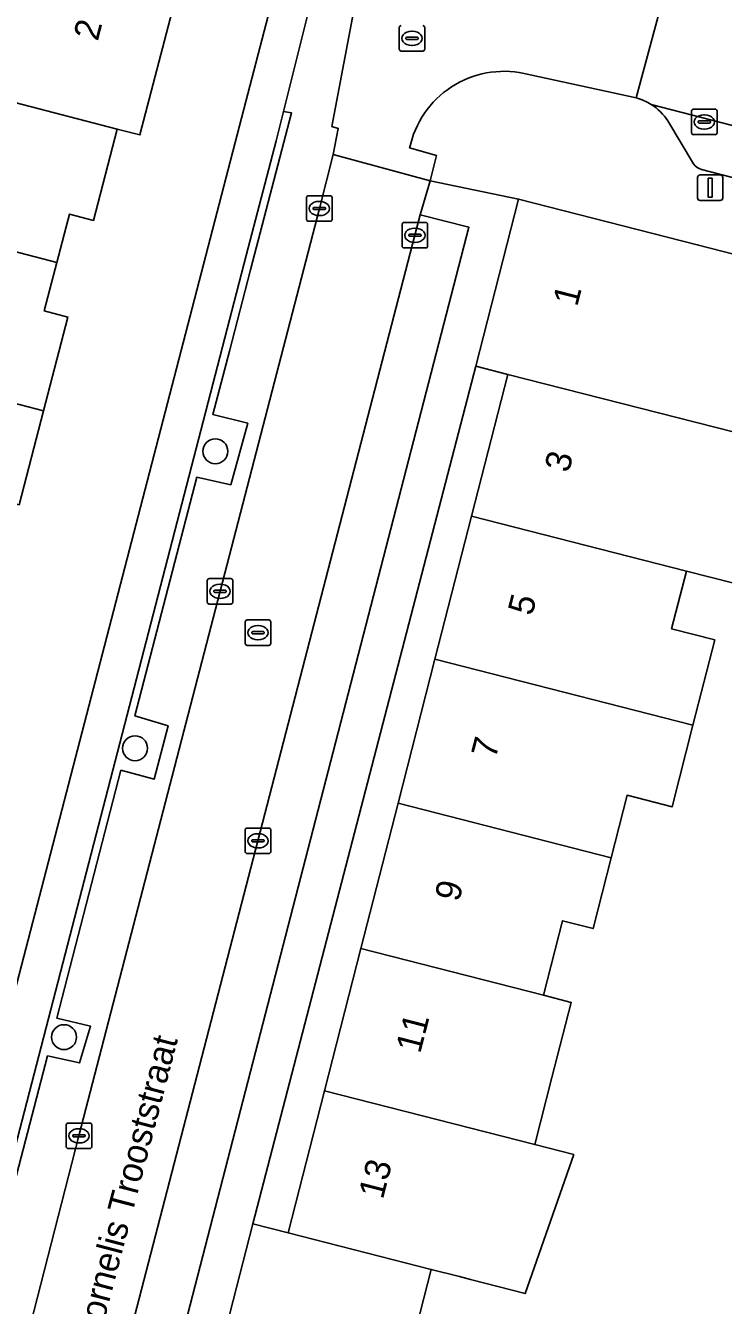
# Model space of a CAD drawing. Extents: x 163683 to 164494, y 382709 to 383872.
# Drawn here: x 164040.9 to 164068.3, y 383185.1 to 383235.3 of the extents above; entities that cross this region are included whole.
import ezdxf

# ---------------------------------------------------------------- set-up
doc = ezdxf.new("R2010")
doc.units = 0
for name, color, linetype in [('IMGEO_Boom', 7, 'Continuous'), ('IMGEO_Erf', 7, 'Continuous'), ('IMGEO_Groenvoorziening', 7, 'Continuous'), ('IMGEO_Kolk', 7, 'Continuous'), ('IMGEO_Lichtmast', 7, 'Continuous'), ('IMGEO_Openbare_ruimte_label', 7, 'Continuous'), ('IMGEO_Pand', 7, 'Continuous'), ('IMGEO_Pand_nummerreeks', 7, 'Continuous'), ('IMGEO_Parkeervlak_halfverhard', 7, 'Continuous'), ('IMGEO_Parkeervlak_open', 7, 'Continuous'), ('IMGEO_Rijbaan_lokaal_open', 7, 'Continuous'), ('IMGEO_Rioolput', 7, 'Continuous'), ('IMGEO_Voetpad_open', 7, 'Continuous')]:
    doc.layers.add(name, color=color, linetype=linetype)

msp = doc.modelspace()

# ---------------------------------------------------------------- linework, layer by layer
at = {"layer": 'IMGEO_Boom'}
for centre in [(164048.366, 383218.591), (164045.218, 383206.942), (164042.429, 383195.608)]:
    msp.add_circle(centre, 0.489, dxfattribs=at)
at = {"layer": 'IMGEO_Erf'}
for points in [[(164049.31, 383231.356), (164050.683, 383236.637), (164047.114, 383237.566), (164045.405, 383230.999), (164044.515, 383231.23), (164043.583, 383227.648), (164042.639, 383227.894), (164042.145, 383225.998), (164041.651, 383224.099), (164042.58, 383223.857), (164041.621, 383220.172), (164040.663, 383216.49)], [(164033.418, 383170.22), (164049.31, 383231.356)], [(164068.659, 383213.426), (164066.848, 383213.889), (164066.268, 383211.623), (164067.963, 383211.189), (164067.107, 383207.849), (164066.287, 383204.642), (164064.522, 383205.094), (164063.895, 383202.645), (164063.185, 383199.87), (164061.989, 383200.176), (164061.24, 383197.249), (164062.324, 383196.971), (164061.571, 383194.028), (164060.897, 383191.395), (164062.431, 383191.003), (164060.523, 383185.552), (164058.38, 383186.1), (164057.943, 383186.216), (164056.836, 383186.499), (164056.403, 383184.806)]]:
    msp.add_lwpolyline(points, dxfattribs=at)
msp.add_lwpolyline([(164058.584, 383221.924), (164049.831, 383188.29), (164051.225, 383187.934), (164052.651, 383193.505), (164054.078, 383199.082), (164055.537, 383204.784), (164056.985, 383210.439), (164058.42, 383216.046), (164059.842, 383221.603)], close=True, dxfattribs=at)
at = {"layer": 'IMGEO_Groenvoorziening'}
msp.add_lwpolyline([(164039.255, 383185.208), (164041.785, 383194.874), (164043.039, 383194.596), (164043.469, 383196.035), (164042.145, 383196.353), (164044.66, 383206.077), (164045.971, 383205.728), (164046.513, 383207.826), (164045.211, 383208.216), (164047.642, 383217.571), (164048.968, 383217.277), (164049.639, 383219.692), (164048.267, 383220.038), (164048.921, 383222.521), (164049.742, 383225.712), (164051.36, 383231.86), (164051.04, 383231.921), (164050.753, 383230.771), (164049.582, 383226.272), (164036.847, 383177.21)], dxfattribs=at)
at = {"layer": 'IMGEO_Kolk'}
for p, q in [((164067.05, 383231.084), (164067.05, 383231.936)), ((164067.125, 383232.01), (164067.977, 383232.01)), ((164068.051, 383231.936), (164068.051, 383231.084)), ((164067.309, 383231.504), (164067.309, 383231.516)), ((164067.747, 383231.467), (164067.349, 383231.467)), ((164067.352, 383231.553), (164067.75, 383231.553)), ((164067.538, 383231.79), (164067.563, 383231.79)), ((164067.793, 383231.516), (164067.793, 383231.504)), ((164067.977, 383231.01), (164067.125, 383231.01)), ((164067.561, 383231.23), (164067.536, 383231.23)), ((164051.946, 383227.688), (164051.946, 383228.54)), ((164052.021, 383228.614), (164052.873, 383228.614)), ((164052.434, 383228.394), (164052.459, 383228.394)), ((164052.947, 383228.54), (164052.947, 383227.688)), ((164052.205, 383228.108), (164052.205, 383228.12)), ((164052.643, 383228.071), (164052.245, 383228.071)), ((164052.248, 383228.157), (164052.646, 383228.157)), ((164052.689, 383228.12), (164052.689, 383228.108)), ((164052.873, 383227.614), (164052.021, 383227.614)), ((164052.457, 383227.834), (164052.432, 383227.834)), ((164055.696, 383226.639), (164055.696, 383227.491)), ((164055.771, 383227.565), (164056.623, 383227.565)), ((164056.697, 383227.491), (164056.697, 383226.639)), ((164055.955, 383227.059), (164055.955, 383227.071)), ((164056.393, 383227.022), (164055.995, 383227.022)), ((164055.998, 383227.108), (164056.396, 383227.108)), ((164056.184, 383227.345), (164056.209, 383227.345)), ((164056.439, 383227.071), (164056.439, 383227.059)), ((164056.623, 383226.565), (164055.771, 383226.565)), ((164056.207, 383226.785), (164056.182, 383226.785)), ((164048.051, 383212.672), (164048.051, 383213.524)), ((164048.126, 383213.598), (164048.978, 383213.598)), ((164048.539, 383213.378), (164048.564, 383213.378)), ((164049.052, 383213.524), (164049.052, 383212.672)), ((164048.31, 383213.092), (164048.31, 383213.104)), ((164048.748, 383213.055), (164048.35, 383213.055)), ((164048.353, 383213.141), (164048.751, 383213.141)), ((164048.562, 383212.818), (164048.537, 383212.818)), ((164048.794, 383213.104), (164048.794, 383213.092)), ((164048.978, 383212.598), (164048.126, 383212.598)), ((164049.614, 383203.81), (164050.466, 383203.81)), ((164049.539, 383202.884), (164049.539, 383203.736)), ((164049.798, 383203.304), (164049.798, 383203.316)), ((164049.841, 383203.353), (164050.239, 383203.353)), ((164050.027, 383203.59), (164050.052, 383203.59)), ((164050.282, 383203.316), (164050.282, 383203.304)), ((164050.54, 383203.736), (164050.54, 383202.884)), ((164050.466, 383202.81), (164049.614, 383202.81)), ((164050.236, 383203.267), (164049.838, 383203.267)), ((164050.05, 383203.03), (164050.025, 383203.03)), ((164042.59, 383192.238), (164043.442, 383192.238)), ((164042.515, 383191.312), (164042.515, 383192.164)), ((164042.774, 383191.732), (164042.774, 383191.744)), ((164042.817, 383191.781), (164043.215, 383191.781)), ((164043.003, 383192.018), (164043.028, 383192.018)), ((164043.258, 383191.744), (164043.258, 383191.732)), ((164043.516, 383192.164), (164043.516, 383191.312)), ((164043.442, 383191.238), (164042.59, 383191.238)), ((164043.212, 383191.695), (164042.814, 383191.695)), ((164043.026, 383191.458), (164043.001, 383191.458))]:
    msp.add_line(p, q, dxfattribs=at)
for points in [[(164067.05, 383231.084), (164067.05, 383231.936)], [(164067.125, 383232.01), (164067.977, 383232.01)], [(164068.051, 383231.936), (164068.051, 383231.084)], [(164067.977, 383231.01), (164067.125, 383231.01)], [(164051.946, 383227.688), (164051.946, 383228.54)], [(164052.021, 383228.614), (164052.873, 383228.614)], [(164052.947, 383228.54), (164052.947, 383227.688)], [(164052.873, 383227.614), (164052.021, 383227.614)], [(164055.696, 383226.639), (164055.696, 383227.491)], [(164055.771, 383227.565), (164056.623, 383227.565)], [(164056.697, 383227.491), (164056.697, 383226.639)], [(164056.623, 383226.565), (164055.771, 383226.565)], [(164048.051, 383212.672), (164048.051, 383213.524)], [(164048.126, 383213.598), (164048.978, 383213.598)], [(164049.052, 383213.524), (164049.052, 383212.672)], [(164048.978, 383212.598), (164048.126, 383212.598)], [(164049.614, 383203.81), (164050.466, 383203.81)], [(164049.539, 383202.884), (164049.539, 383203.736)], [(164050.54, 383203.736), (164050.54, 383202.884)], [(164050.466, 383202.81), (164049.614, 383202.81)], [(164042.59, 383192.238), (164043.442, 383192.238)], [(164042.515, 383191.312), (164042.515, 383192.164)], [(164043.516, 383192.164), (164043.516, 383191.312)], [(164043.442, 383191.238), (164042.59, 383191.238)]]:
    msp.add_lwpolyline(points, dxfattribs=at)
for centre, radius, start, end in [((164067.127, 383231.934), 0.0765, 91.552, 178.448), ((164067.127, 383231.934), 0.0765, 91.552, 178.448), ((164067.975, 383231.934), 0.0765, 1.552, 88.448), ((164067.975, 383231.934), 0.0765, 1.552, 88.448), ((164067.349, 383231.513), 0.0403, 85.8775, 175.7526), ((164067.346, 383231.503), 0.0366, 178.938, 274.7102), ((164067.75, 383231.51), 0.043, 264.8664, 352.4533), ((164067.754, 383231.515), 0.0386, 1.7309, 96.639), ((164067.127, 383231.086), 0.0765, 181.552, 268.448), ((164067.127, 383231.086), 0.0765, 181.552, 268.448), ((164067.975, 383231.086), 0.0765, 271.552, 358.448), ((164067.975, 383231.086), 0.0765, 271.552, 358.448), ((164052.023, 383228.538), 0.0765, 91.552, 178.448), ((164052.023, 383228.538), 0.0765, 91.552, 178.448), ((164052.871, 383228.538), 0.0765, 1.552, 88.448), ((164052.871, 383228.538), 0.0765, 1.552, 88.448), ((164052.245, 383228.117), 0.0403, 85.8775, 175.7526), ((164052.242, 383228.107), 0.0366, 178.938, 274.7102), ((164052.646, 383228.114), 0.043, 264.8664, 352.4533), ((164052.65, 383228.119), 0.0386, 1.7309, 96.639), ((164052.023, 383227.69), 0.0765, 181.552, 268.448), ((164052.023, 383227.69), 0.0765, 181.552, 268.448), ((164052.871, 383227.69), 0.0765, 271.552, 358.448), ((164052.871, 383227.69), 0.0765, 271.552, 358.448), ((164055.773, 383227.489), 0.0765, 91.552, 178.448), ((164055.773, 383227.489), 0.0765, 91.552, 178.448), ((164056.621, 383227.489), 0.0765, 1.552, 88.448), ((164056.621, 383227.489), 0.0765, 1.552, 88.448), ((164055.995, 383227.068), 0.0403, 85.8775, 175.7526), ((164055.992, 383227.058), 0.0366, 178.938, 274.7102), ((164056.396, 383227.065), 0.043, 264.8664, 352.4533), ((164056.4, 383227.07), 0.0386, 1.7309, 96.639), ((164055.773, 383226.641), 0.0765, 181.552, 268.448), ((164055.773, 383226.641), 0.0765, 181.552, 268.448), ((164056.621, 383226.641), 0.0765, 271.552, 358.448), ((164056.621, 383226.641), 0.0765, 271.552, 358.448), ((164048.128, 383213.522), 0.0765, 91.552, 178.448), ((164048.128, 383213.522), 0.0765, 91.552, 178.448), ((164048.976, 383213.522), 0.0765, 1.552, 88.448), ((164048.976, 383213.522), 0.0765, 1.552, 88.448), ((164048.35, 383213.101), 0.0403, 85.8775, 175.7526), ((164048.347, 383213.091), 0.0366, 178.938, 274.7102), ((164048.751, 383213.098), 0.043, 264.8664, 352.4533), ((164048.755, 383213.103), 0.0386, 1.7309, 96.639), ((164048.128, 383212.674), 0.0765, 181.552, 268.448), ((164048.128, 383212.674), 0.0765, 181.552, 268.448), ((164048.976, 383212.674), 0.0765, 271.552, 358.448), ((164048.976, 383212.674), 0.0765, 271.552, 358.448), ((164049.616, 383203.734), 0.0765, 91.552, 178.448), ((164049.616, 383203.734), 0.0765, 91.552, 178.448), ((164050.464, 383203.734), 0.0765, 1.552, 88.448), ((164050.464, 383203.734), 0.0765, 1.552, 88.448), ((164049.838, 383203.313), 0.0403, 85.8775, 175.7526), ((164049.835, 383203.303), 0.0366, 178.938, 274.7102), ((164050.239, 383203.31), 0.043, 264.8664, 352.4533), ((164050.243, 383203.315), 0.0386, 1.7309, 96.639), ((164049.616, 383202.886), 0.0765, 181.552, 268.448), ((164049.616, 383202.886), 0.0765, 181.552, 268.448), ((164050.464, 383202.886), 0.0765, 271.552, 358.448), ((164050.464, 383202.886), 0.0765, 271.552, 358.448), ((164042.592, 383192.162), 0.0765, 91.552, 178.448), ((164042.592, 383192.162), 0.0765, 91.552, 178.448), ((164043.44, 383192.162), 0.0765, 1.552, 88.448), ((164043.44, 383192.162), 0.0765, 1.552, 88.448), ((164042.814, 383191.741), 0.0403, 85.8775, 175.7526), ((164042.811, 383191.731), 0.0366, 178.938, 274.7102), ((164043.215, 383191.738), 0.043, 264.8664, 352.4533), ((164043.219, 383191.743), 0.0386, 1.7309, 96.639), ((164042.592, 383191.314), 0.0765, 181.552, 268.448), ((164042.592, 383191.314), 0.0765, 181.552, 268.448), ((164043.44, 383191.314), 0.0765, 271.552, 358.448), ((164043.44, 383191.314), 0.0765, 271.552, 358.448)]:
    msp.add_arc(centre, radius, start, end, dxfattribs=at)
for centre, major_axis, ratio, start_param, end_param in [((164067.537, 383231.51), (-0.387, 0.002), 0.722429, 4.712389, 7.853982), ((164067.562, 383231.51), (-0.39, 0.002), 0.717154, 1.570796, 4.712389), ((164052.433, 383228.114), (-0.387, 0.002), 0.722429, 4.712389, 7.853982), ((164052.458, 383228.114), (-0.39, 0.002), 0.717154, 1.570796, 4.712389), ((164056.183, 383227.065), (-0.387, 0.002), 0.722429, 4.712389, 7.853982), ((164056.208, 383227.065), (-0.39, 0.002), 0.717154, 1.570796, 4.712389), ((164048.538, 383213.098), (-0.387, 0.002), 0.722429, 4.712389, 7.853982), ((164048.563, 383213.098), (-0.39, 0.002), 0.717154, 1.570796, 4.712389), ((164050.026, 383203.31), (-0.387, 0.002), 0.722429, 4.712389, 7.853982), ((164050.051, 383203.31), (-0.39, 0.002), 0.717154, 1.570796, 4.712389), ((164043.002, 383191.738), (-0.387, 0.002), 0.722429, 4.712389, 7.853982), ((164043.027, 383191.738), (-0.39, 0.002), 0.717154, 1.570796, 4.712389)]:
    msp.add_ellipse(centre, major_axis=major_axis, ratio=ratio, start_param=start_param, end_param=end_param, dxfattribs=at)
at = {"layer": 'IMGEO_Lichtmast'}
for p, q in [((164067.386, 383229.428), (164068.176, 383229.428)), ((164068.176, 383229.428), (164067.386, 383229.428)), ((164067.286, 383228.528), (164067.286, 383229.328)), ((164067.286, 383229.328), (164067.286, 383228.528)), ((164068.276, 383229.328), (164068.276, 383228.528)), ((164068.276, 383228.528), (164068.276, 383229.328)), ((164068.176, 383228.428), (164067.386, 383228.428)), ((164067.386, 383228.428), (164068.176, 383228.428))]:
    msp.add_line(p, q, dxfattribs=at)
msp.add_lwpolyline([(164067.706, 383229.303), (164067.856, 383229.303), (164067.856, 383228.553), (164067.706, 383228.553), (164067.706, 383229.303)], dxfattribs=at)
for centre, start, end in [((164067.386, 383229.328), 90, 180), ((164067.386, 383229.328), 90, 180), ((164068.176, 383229.328), 0, 90), ((164068.176, 383229.328), 360, 90), ((164067.386, 383228.528), 180, 270), ((164067.386, 383228.528), 180, 270), ((164068.176, 383228.528), 270, 0), ((164068.176, 383228.528), 270, 0)]:
    msp.add_arc(centre, 0.1, start, end, dxfattribs=at)
at = {"layer": 'IMGEO_Pand'}
for points in [[(164047.114, 383237.566), (164042.276, 383238.825), (164037.834, 383239.982), (164037.785, 383239.793), (164036.123, 383233.411), (164044.515, 383231.23), (164045.405, 383230.999)], [(164044.515, 383231.23), (164036.123, 383233.411), (164035.417, 383230.701), (164033.278, 383231.258), (164032.56, 383228.499), (164032.872, 383228.418), (164042.145, 383225.998), (164042.639, 383227.894), (164043.583, 383227.648)], [(164042.145, 383225.998), (164032.872, 383228.418), (164031.418, 383222.826), (164033.183, 383222.367), (164041.621, 383220.172), (164042.58, 383223.857), (164041.651, 383224.099)], [(164071.147, 383225.694), (164067.274, 383226.692), (164060.263, 383228.486), (164058.584, 383221.924), (164059.842, 383221.603), (164069.462, 383219.151), (164070.18, 383221.94)], [(164041.621, 383220.172), (164033.183, 383222.367), (164031.418, 383222.826), (164029.918, 383217.054), (164030.409, 383216.927), (164030.647, 383216.865), (164030.687, 383217.02), (164039.233, 383214.788), (164039.738, 383216.73), (164040.663, 383216.49)], [(164070.083, 383218.993), (164069.462, 383219.151), (164059.842, 383221.603), (164058.42, 383216.046), (164066.848, 383213.889), (164068.659, 383213.426), (164069.543, 383216.885)], [(164066.848, 383213.889), (164058.42, 383216.046), (164056.985, 383210.439), (164067.107, 383207.849), (164067.963, 383211.189), (164066.268, 383211.623)], [(164063.895, 383202.645), (164064.522, 383205.094), (164066.287, 383204.642), (164067.107, 383207.849), (164056.985, 383210.439), (164055.537, 383204.784)], [(164054.078, 383199.082), (164061.24, 383197.249), (164061.989, 383200.176), (164063.185, 383199.87), (164063.895, 383202.645), (164055.537, 383204.784)], [(164061.24, 383197.249), (164054.078, 383199.082), (164052.651, 383193.505), (164060.897, 383191.395), (164061.571, 383194.028), (164062.324, 383196.971)], [(164060.897, 383191.395), (164052.651, 383193.505), (164051.225, 383187.934), (164056.836, 383186.499), (164057.943, 383186.216), (164058.38, 383186.1), (164060.523, 383185.552), (164062.431, 383191.003)], [(164056.836, 383186.499), (164051.225, 383187.934), (164049.831, 383188.29), (164048.158, 383181.754), (164055.163, 383179.962), (164056.403, 383184.806)]]:
    msp.add_lwpolyline(points, close=True, dxfattribs=at)
at = {"layer": 'IMGEO_Parkeervlak_halfverhard'}
for points in [[(164052.493, 383237.743), (164051.04, 383231.921), (164051.36, 383231.86), (164049.742, 383225.712), (164048.921, 383222.521), (164048.267, 383220.038), (164049.639, 383219.692), (164048.968, 383217.277), (164047.642, 383217.571), (164045.211, 383208.216), (164046.513, 383207.826), (164045.971, 383205.728), (164044.66, 383206.077), (164042.145, 383196.353), (164043.469, 383196.035), (164043.039, 383194.596), (164041.785, 383194.874), (164039.255, 383185.208)], [(164039.755, 383179.084), (164043.016, 383191.738), (164048.552, 383213.098), (164052.447, 383228.114), (164052.985, 383230.229), (164053.189, 383231.254), (164052.934, 383231.336), (164054.08, 383237.341)]]:
    msp.add_lwpolyline(points, dxfattribs=at)
at = {"layer": 'IMGEO_Parkeervlak_open'}
msp.add_lwpolyline([(164056.397, 383227.867), (164056.197, 383227.065), (164050.04, 383203.31), (164044.371, 383181.473), (164046.293, 383180.913), (164058.315, 383227.381)], close=True, dxfattribs=at)
at = {"layer": 'IMGEO_Rijbaan_lokaal_open'}
for points in [[(164060.505, 383244.894), (164060.726, 383245.862), (164056.84, 383246.936), (164056.819, 383246.942), (164054.918, 383247.459), (164053.771, 383242.863), (164055.349, 383242.42), (164054.08, 383237.341), (164052.934, 383231.336), (164053.189, 383231.254), (164052.985, 383230.229), (164056.79, 383229.198), (164057.048, 383230.191), (164055.991, 383230.487)], [(164060.479, 383233.413), (164064.885, 383232.449), (164065.911, 383236.287), (164064.95, 383236.545)], [(164065.911, 383236.287), (164064.885, 383232.449)], [(164191.674, 383199.573), (164137.37, 383213.628), (164065.47, 383232.191)], [(164065.47, 383232.191), (164137.37, 383213.628), (164191.674, 383199.573)], [(164066.124, 383231.547), (164067.129, 383229.865)], [(164056.397, 383227.867), (164056.79, 383229.198), (164052.985, 383230.229), (164052.447, 383228.114), (164048.552, 383213.098), (164043.016, 383191.738), (164039.755, 383179.084), (164039.458, 383178.102), (164039.101, 383176.635), (164041.756, 383175.957), (164041.339, 383174.306)], [(164067.443, 383229.643), (164078.076, 383226.898), (164083.857, 383225.406), (164123.682, 383215.09), (164133.127, 383212.643), (164172.83, 383202.406), (164178.631, 383200.91), (164182.52, 383199.875), (164183.453, 383199.638), (164188.301, 383198.414)], [(164041.963, 383171.091), (164043.656, 383177.853), (164043.433, 383177.96), (164043.507, 383178.253), (164044.371, 383181.473), (164050.04, 383203.31), (164056.197, 383227.065), (164056.397, 383227.867)]]:
    msp.add_lwpolyline(points, dxfattribs=at)
for centre, radius, start, end in [((164059.693, 383229.713), 3.782, 78.0123, 168.1932), ((164064.288, 383230.302), 2.229, 57.954, 74.4486), ((164064.282, 383230.331), 2.207, 33.4415, 57.4413), ((164067.589, 383230.183), 0.56, 214.6405, 254.8384)]:
    msp.add_arc(centre, radius, start, end, dxfattribs=at)
at = {"layer": 'IMGEO_Rioolput'}
for p, q in [((164055.584, 383234.362), (164055.584, 383235.214)), ((164056.072, 383235.068), (164056.097, 383235.068)), ((164056.585, 383235.214), (164056.585, 383234.362)), ((164055.843, 383234.782), (164055.843, 383234.794)), ((164056.281, 383234.745), (164055.883, 383234.745)), ((164055.886, 383234.831), (164056.284, 383234.831)), ((164056.095, 383234.508), (164056.07, 383234.508)), ((164056.327, 383234.794), (164056.327, 383234.782)), ((164056.511, 383234.288), (164055.659, 383234.288)), ((164049.54, 383211.047), (164049.54, 383211.899)), ((164049.615, 383211.973), (164050.467, 383211.973)), ((164050.541, 383211.899), (164050.541, 383211.047)), ((164049.799, 383211.467), (164049.799, 383211.479)), ((164050.237, 383211.43), (164049.839, 383211.43)), ((164049.842, 383211.516), (164050.24, 383211.516)), ((164050.028, 383211.753), (164050.053, 383211.753)), ((164050.283, 383211.479), (164050.283, 383211.467)), ((164050.467, 383210.973), (164049.615, 383210.973)), ((164050.051, 383211.193), (164050.026, 383211.193))]:
    msp.add_line(p, q, dxfattribs=at)
for points in [[(164055.584, 383234.362), (164055.584, 383235.214)], [(164056.585, 383235.214), (164056.585, 383234.362)], [(164056.511, 383234.288), (164055.659, 383234.288)], [(164049.54, 383211.047), (164049.54, 383211.899)], [(164049.615, 383211.973), (164050.467, 383211.973)], [(164050.541, 383211.899), (164050.541, 383211.047)], [(164050.467, 383210.973), (164049.615, 383210.973)]]:
    msp.add_lwpolyline(points, dxfattribs=at)
for centre, radius, start, end in [((164055.661, 383235.212), 0.0765, 91.552, 178.448), ((164055.661, 383235.212), 0.0765, 91.552, 178.448), ((164056.509, 383235.212), 0.0765, 1.552, 88.448), ((164056.509, 383235.212), 0.0765, 1.552, 88.448), ((164055.883, 383234.791), 0.0403, 85.8775, 175.7526), ((164055.88, 383234.781), 0.0366, 178.938, 274.7102), ((164056.284, 383234.788), 0.043, 264.8664, 352.4533), ((164056.288, 383234.793), 0.0386, 1.7309, 96.639), ((164055.661, 383234.364), 0.0765, 181.552, 268.448), ((164055.661, 383234.364), 0.0765, 181.552, 268.448), ((164056.509, 383234.364), 0.0765, 271.552, 358.448), ((164056.509, 383234.364), 0.0765, 271.552, 358.448), ((164049.617, 383211.897), 0.0765, 91.552, 178.448), ((164049.617, 383211.897), 0.0765, 91.552, 178.448), ((164050.465, 383211.897), 0.0765, 1.552, 88.448), ((164050.465, 383211.897), 0.0765, 1.552, 88.448), ((164049.839, 383211.476), 0.0403, 85.8775, 175.7526), ((164049.836, 383211.466), 0.0366, 178.938, 274.7102), ((164050.24, 383211.473), 0.043, 264.8664, 352.4533), ((164050.244, 383211.478), 0.0386, 1.7309, 96.639), ((164049.617, 383211.049), 0.0765, 181.552, 268.448), ((164049.617, 383211.049), 0.0765, 181.552, 268.448), ((164050.465, 383211.049), 0.0765, 271.552, 358.448), ((164050.465, 383211.049), 0.0765, 271.552, 358.448)]:
    msp.add_arc(centre, radius, start, end, dxfattribs=at)
for centre, major_axis, ratio, start_param, end_param in [((164056.071, 383234.788), (-0.387, 0.002), 0.722429, 4.712389, 7.853982), ((164056.096, 383234.788), (-0.39, 0.002), 0.717154, 1.570796, 4.712389), ((164050.027, 383211.473), (-0.387, 0.002), 0.722429, 4.712389, 7.853982), ((164050.052, 383211.473), (-0.39, 0.002), 0.717154, 1.570796, 4.712389)]:
    msp.add_ellipse(centre, major_axis=major_axis, ratio=ratio, start_param=start_param, end_param=end_param, dxfattribs=at)
at = {"layer": 'IMGEO_Voetpad_open'}
for points in [[(164057.206, 383261.733), (164056.106, 383257.501), (164052.353, 383243.064), (164051.151, 383238.437), (164050.683, 383236.637), (164049.31, 383231.356), (164033.418, 383170.22)], [(164049.582, 383226.272), (164050.753, 383230.771), (164051.04, 383231.921), (164052.493, 383237.743), (164053.771, 383242.863), (164054.918, 383247.459), (164055.355, 383249.211), (164057.207, 383256.112)], [(164064.885, 383232.449), (164060.479, 383233.413)], [(164067.129, 383229.865), (164066.124, 383231.547)], [(164055.991, 383230.487), (164057.048, 383230.191), (164056.79, 383229.198), (164060.263, 383228.486), (164067.274, 383226.692), (164071.147, 383225.694), (164075.269, 383224.632), (164078.594, 383223.771), (164080.632, 383223.243), (164081.305, 383223.069), (164083.2, 383222.735), (164089.752, 383221.038), (164123.472, 383212.179), (164126.574, 383211.363), (164126.62, 383211.351), (164128.252, 383210.923), (164128.316, 383210.906), (164131.207, 383210.146), (164165.211, 383201.212)], [(164133.127, 383212.643), (164132.837, 383211.498), (164123.423, 383213.922), (164123.682, 383215.09), (164083.857, 383225.406), (164078.076, 383226.898), (164067.443, 383229.643)], [(164036.513, 383169.992), (164036.66, 383170.733), (164035.206, 383171.118), (164036.53, 383176.035), (164036.847, 383177.21), (164049.582, 383226.272)]]:
    msp.add_lwpolyline(points, dxfattribs=at)
msp.add_lwpolyline([(164049.831, 383188.29), (164058.584, 383221.924), (164060.263, 383228.486), (164056.79, 383229.198), (164056.397, 383227.867), (164058.315, 383227.381), (164046.293, 383180.913), (164047.91, 383180.492), (164048.158, 383181.754)], close=True, dxfattribs=at)
for centre, radius, start, end in [((164059.693, 383229.713), 3.782, 78.0123, 168.1932), ((164064.288, 383230.302), 2.229, 57.954, 74.4486), ((164064.282, 383230.331), 2.207, 33.4415, 57.4413), ((164067.589, 383230.183), 0.56, 214.6405, 254.8384)]:
    msp.add_arc(centre, radius, start, end, dxfattribs=at)

# ---------------------------------------------------------------- texts
at = {"layer": 'IMGEO_Openbare_ruimte_label'}
msp.add_text('Cornelis Trooststraat', height=1, rotation=75.3381, dxfattribs=at).set_placement((164043.758, 383183.51))
at = {"layer": 'IMGEO_Pand_nummerreeks'}
for s, rotation, p in [('2', 75.4127, (164043.751, 383234.649)), ('1', 75.6476, (164062.562, 383224.236)), ('3', 75.6419, (164062.233, 383217.717)), ('5', 75.6443, (164060.796, 383212.106)), ('7', 75.6443, (164059.36, 383206.494)), ('9', 75.6443, (164057.924, 383200.883)), ('11', 75.6419, (164056.403, 383194.936)), ('13', 75.6419, (164054.939, 383189.215))]:
    msp.add_text(s, height=1, rotation=rotation, dxfattribs=at).set_placement(p)

doc.saveas('drawing.dxf')
